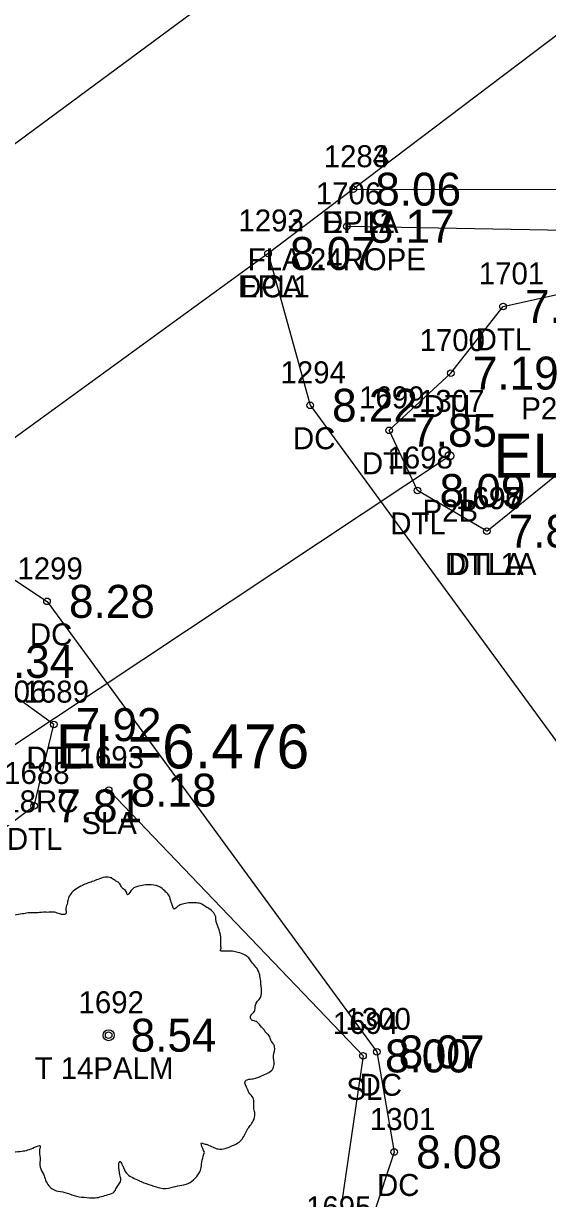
# Model space of a CAD drawing. Extents: x 2608598 to 2610682, y 641451 to 643526.
# Drawn here: x 2608911.4 to 2608935.2, y 642967.5 to 643021 of the extents above; entities that cross this region are included whole.
import ezdxf

# ---------------------------------------------------------------- set-up
doc = ezdxf.new("R2010")
doc.units = 0
for name, color, linetype in [('RD_EX_Conc', 7, 'Continuous'), ('RD_EX_Conc_txCode', 7, 'Continuous'), ('RD_EX_DR_Pipe', 7, 'Continuous'), ('RD_EX_DR_Pipe_txCode', 7, 'Continuous'), ('RD_EX_Driveway', 7, 'Continuous'), ('RD_EX_Driveway_txCode', 7, 'Continuous'), ('RD_EX_Fence_Other', 7, 'Continuous'), ('RD_EX_Fence_Other_txCode', 7, 'Continuous'), ('RD_EX_H2O', 7, 'Continuous'), ('RD_EX_H2O_txCode', 7, 'Continuous'), ('RD_EX_Road', 7, 'Continuous'), ('RD_EX_Road_txCode', 7, 'Continuous'), ('RD_EX_TX_Conc_ELEV', 7, 'Continuous'), ('RD_EX_TX_Driveway_ELEV', 7, 'Continuous'), ('RD_EX_TX_Fence_Other_ELEV', 7, 'Continuous'), ('RD_EX_TX_H2O_ELEV', 7, 'Continuous'), ('RD_EX_TX_Road_ELEV', 7, 'Continuous'), ('RD_EX_TX_VEG_ELEV', 7, 'Continuous'), ('RD_EX_VEG', 7, 'Continuous'), ('RD_EX_VEG_txCode', 7, 'Continuous'), ('RD_HC_Cl', 7, 'Continuous'), ('RD_SMD_Locator', 7, 'Continuous'), ('RD_TX_Pipe_ElevEX', 7, 'Continuous')]:
    doc.layers.add(name, color=color, linetype=linetype)

msp = doc.modelspace()

# ---------------------------------------------------------------- linework, layer by layer
at = {"layer": 'RD_EX_Conc'}
for points in [[(2608922.497, 643010.556), (2608924.412, 643003.644), (2608959.068, 642956.31)], [(2608906.31, 642998.783), (2608912.441, 642994.72), (2608927.445, 642974.216), (2608928.237, 642969.657), (2608926.287, 642963.744), (2608925.759, 642955.912), (2608928.186, 642950.647), (2608934.04, 642942.79)]]:
    msp.add_lwpolyline(points, dxfattribs=at)
at = {"layer": 'RD_EX_DR_Pipe'}
msp.add_line((2608910.846, 642988.116), (2608930.755, 643001.346), dxfattribs=at)
at = {"layer": 'RD_EX_Driveway'}
msp.add_lwpolyline([(2608926.378, 643013.48), (2608937.792, 643013.459), (2608947.008, 643010.003), (2608952.733, 643003.787), (2608980.52, 642965.191)], dxfattribs=at)
at = {"layer": 'RD_EX_Fence_Other'}
msp.add_lwpolyline([(2608926.083, 643011.791), (2608940.202, 643011.544), (2608951.837, 643003.671), (2608960.771, 642991.658)], dxfattribs=at)
at = {"layer": 'RD_EX_H2O'}
msp.add_line((2608932.448, 642997.918), (2608939.808, 643003.876), dxfattribs=at)
for points in [[(2608932.448, 642997.918), (2608929.303, 642999.767), (2608928.013, 643002.505), (2608930.819, 643005.11), (2608933.19, 643008.146), (2608936.945, 643008.973), (2608939.686, 643007.71), (2608939.808, 643003.876)], [(2608906.449, 642981.394), (2608911.861, 642985.409), (2608912.746, 642989.11), (2608908.776, 642991.988), (2608901.889, 642988.31)]]:
    msp.add_lwpolyline(points, dxfattribs=at)
at = {"layer": 'RD_EX_Road'}
msp.add_lwpolyline([(2609073.879, 643106.954), (2609065.563, 643108.463), (2609056.719, 643107.235), (2609047.155, 643103.565), (2608981.107, 643054.038), (2608966.974, 643044.203), (2608926.378, 643013.48), (2608922.497, 643010.556), (2608906.31, 642998.783), (2608898.205, 642992.718)], dxfattribs=at)
at = {"layer": 'RD_EX_VEG'}
msp.add_lwpolyline([(2608915.247, 642986.126), (2608926.819, 642974.03), (2608925.599, 642965.642)], dxfattribs=at)
for centre, radius in [((2608915.246, 642974.973), 0.25), ((2608915.233, 642974.954), 0.0001)]:
    msp.add_circle(centre, radius, dxfattribs=at)
for points in [[(2608915.378, 642982.14), (2608915.078, 642982.165), (2608914.753, 642982.065), (2608914.503, 642981.965), (2608914.278, 642981.89), (2608914.053, 642981.79), (2608913.753, 642981.615), (2608913.528, 642981.415), (2608913.403, 642981.166), (2608913.353, 642980.941), (2608913.304, 642980.666), (2608913.304, 642980.491), (2608913.179, 642980.466), (2608913.029, 642980.491), (2608912.779, 642980.566), (2608912.529, 642980.566), (2608912.279, 642980.566), (2608911.929, 642980.541), (2608911.579, 642980.541), (2608911.304, 642980.491), (2608910.98, 642980.441), (2608910.605, 642980.316), (2608910.255, 642980.191), (2608909.955, 642979.941), (2608909.705, 642979.466), (2608909.58, 642979.116), (2608909.43, 642978.867), (2608909.58, 642978.417), (2608909.755, 642978.067), (2608909.78, 642977.867), (2608909.855, 642977.442), (2608909.955, 642977.217), (2608910.08, 642977.017), (2608910.005, 642976.992), (2608909.63, 642976.942), (2608909.33, 642976.842), (2608908.905, 642976.618), (2608908.681, 642976.393), (2608908.581, 642976.068), (2608908.556, 642975.718), (2608908.456, 642975.518), (2608908.381, 642975.243), (2608908.356, 642975.168), (2608908.306, 642974.843), (2608908.406, 642974.393), (2608908.431, 642974.044), (2608908.556, 642973.819), (2608908.706, 642973.644), (2608908.88, 642973.394), (2608909.28, 642973.169), (2608909.605, 642973.069), (2608909.805, 642973.044), (2608909.63, 642972.544), (2608909.58, 642972.194), (2608909.455, 642971.795), (2608909.455, 642971.72), (2608909.405, 642971.245), (2608909.555, 642970.92), (2608909.63, 642970.545), (2608909.805, 642970.32), (2608910.08, 642970.02), (2608910.405, 642969.796), (2608910.905, 642969.671), (2608911.304, 642969.696), (2608911.879, 642969.87), (2608912.129, 642969.945), (2608912.104, 642969.771), (2608912.129, 642969.396), (2608912.129, 642968.971), (2608912.279, 642968.646), (2608912.379, 642968.371), (2608912.529, 642968.121), (2608912.854, 642967.896), (2608913.254, 642967.821), (2608913.678, 642967.671), (2608914.128, 642967.596), (2608914.628, 642967.571), (2608915.228, 642967.721), (2608915.503, 642967.846), (2608915.603, 642968.021), (2608915.802, 642968.396), (2608915.752, 642968.621), (2608915.777, 642969.221), (2608915.877, 642969.046), (2608916.052, 642968.696), (2608916.552, 642968.396), (2608916.952, 642968.221), (2608917.427, 642968.071), (2608917.727, 642967.996), (2608918.201, 642968.071), (2608918.576, 642968.146), (2608918.951, 642968.271), (2608919.251, 642968.546), (2608919.426, 642968.821), (2608919.476, 642969.096), (2608919.551, 642969.471), (2608919.601, 642969.646)], [(2608919.601, 642969.646), (2608919.526, 642969.821), (2608919.476, 642970.07), (2608919.551, 642970.045), (2608919.726, 642969.995), (2608920.001, 642969.87), (2608920.226, 642969.796), (2608920.55, 642969.821), (2608920.825, 642969.92), (2608921.275, 642970.195), (2608921.55, 642970.67), (2608921.825, 642971.07), (2608921.9, 642971.395), (2608921.85, 642971.62), (2608921.825, 642972.119), (2608921.625, 642972.369), (2608921.575, 642972.494), (2608921.475, 642972.894), (2608921.55, 642972.944), (2608921.825, 642972.994), (2608922.2, 642973.119), (2608922.475, 642973.244), (2608922.699, 642973.419), (2608922.774, 642973.644), (2608922.749, 642974.044), (2608922.799, 642974.443), (2608922.724, 642974.593), (2608922.624, 642974.743), (2608922.549, 642974.943), (2608922.4, 642975.093), (2608922.3, 642975.243), (2608922.2, 642975.343), (2608922.075, 642975.493), (2608921.9, 642975.618), (2608921.75, 642975.668), (2608921.7, 642975.818), (2608921.85, 642976.018), (2608921.9, 642976.118), (2608921.925, 642976.343), (2608922.15, 642976.692), (2608922.2, 642977.092), (2608922.15, 642977.517), (2608922.1, 642977.792), (2608921.95, 642978.067), (2608921.75, 642978.317), (2608921.625, 642978.492), (2608921.45, 642978.617), (2608921.125, 642978.742), (2608920.875, 642978.792), (2608920.525, 642978.792), (2608920.325, 642978.842), (2608920.35, 642978.892), (2608920.35, 642979.041), (2608920.35, 642979.316), (2608920.275, 642979.766), (2608920.126, 642980.266), (2608920.126, 642980.291), (2608920.026, 642980.541), (2608919.801, 642980.741), (2608919.626, 642980.841), (2608919.426, 642980.966), (2608919.176, 642980.991), (2608918.876, 642980.991), (2608918.601, 642980.941), (2608918.401, 642980.841), (2608918.226, 642980.716), (2608918.151, 642980.866), (2608918.051, 642981.166), (2608918.001, 642981.315), (2608917.852, 642981.49), (2608917.627, 642981.69), (2608917.177, 642981.815), (2608916.552, 642981.74), (2608916.252, 642981.54), (2608916.102, 642981.365), (2608916.052, 642981.49), (2608915.852, 642981.69), (2608915.752, 642981.865), (2608915.578, 642981.99), (2608915.428, 642982.09), (2608915.328, 642982.14)]]:
    msp.add_spline(points, degree=3, dxfattribs=at)
at = {"layer": 'RD_HC_Cl'}
msp.add_line((2609066.722, 643130.624), (2608891.078, 643000.84), dxfattribs=at)
at = {"layer": 'RD_SMD_Locator'}
for centre, radius in [((2608926.378, 643013.48), 0.15), ((2608926.378, 643013.48), 0.15), ((2608926.083, 643011.791), 0.15), ((2608922.497, 643010.556), 0.15), ((2608922.497, 643010.556), 0.15), ((2608933.19, 643008.146), 0.15), ((2608930.819, 643005.11), 0.15), ((2608924.412, 643003.644), 0.15), ((2608928.013, 643002.505), 0.15), ((2608930.755, 643001.346), 0.2), ((2608929.303, 642999.767), 0.15), ((2608932.448, 642997.918), 0.15), ((2608932.448, 642997.918), 0.15), ((2608912.441, 642994.72), 0.15), ((2608912.746, 642989.11), 0.15), ((2608915.247, 642986.126), 0.15), ((2608911.861, 642985.409), 0.15), ((2608915.246, 642974.973), 0.15), ((2608926.819, 642974.03), 0.15), ((2608927.445, 642974.216), 0.15), ((2608928.237, 642969.657), 0.15)]:
    msp.add_circle(centre, radius, dxfattribs=at)

# ---------------------------------------------------------------- texts
at = {"layer": 'RD_EX_Conc_txCode'}
for s, p in [('1293', (2608921.15, 643011.556)), ('DCA', (2608921.229, 643008.556)), ('1294', (2608923.066, 643004.644)), ('DC', (2608923.633, 643001.644)), ('1299', (2608911.094, 642995.72)), ('DC', (2608911.661, 642992.72)), ('1300', (2608926.02, 642975.216)), ('DC', (2608926.665, 642972.216)), ('1301', (2608927.134, 642970.657)), ('DC', (2608927.457, 642967.657))]:
    msp.add_text(s, height=1, dxfattribs=at).set_placement(p)
at = {"layer": 'RD_EX_DR_Pipe_txCode'}
for s, p in [('1307', (2608929.369, 643003.346)), ('P2A 15RC', (2608934.022, 643003.005)), ('P2B', (2608929.527, 642998.346)), ('1306', (2608909.436, 642990.116)), ('P2A 18RC', (2608907.554, 642985.116))]:
    msp.add_text(s, height=1, dxfattribs=at).set_placement(p)
at = {"layer": 'RD_EX_Driveway_txCode'}
for s, p in [('1284', (2608925.031, 643014.48)), ('DP1A', (2608924.945, 643011.48))]:
    msp.add_text(s, height=1, dxfattribs=at).set_placement(p)
at = {"layer": 'RD_EX_Fence_Other_txCode'}
for s, p in [('1706', (2608924.674, 643012.791)), ('FLA 24ROPE', (2608921.575, 643009.791))]:
    msp.add_text(s, height=1, dxfattribs=at).set_placement(p)
at = {"layer": 'RD_EX_H2O_txCode'}
for s, p in [('1701', (2608932.088, 643009.146)), ('1700', (2608929.394, 643006.11)), ('DTL', (2608931.946, 643006.146)), ('1699', (2608926.643, 643003.505)), ('DTL', (2608929.575, 643003.11)), ('DTL', (2608926.769, 643000.505)), ('1698', (2608927.933, 643000.767)), ('1696', (2608931.054, 642998.918)), ('1697', (2608931.078, 642998.918)), ('DTL', (2608928.059, 642997.767)), ('DTL1A', (2608930.551, 642995.918)), ('DTLA', (2608930.716, 642995.918)), ('1689', (2608911.376, 642990.11)), ('DTL', (2608911.502, 642987.11)), ('1688', (2608910.491, 642986.409)), ('DTL', (2608910.617, 642983.409))]:
    msp.add_text(s, height=1, dxfattribs=at).set_placement(p)
at = {"layer": 'RD_EX_Road_txCode'}
for s, p in [('1283', (2608925.031, 643014.48)), ('1292', (2608921.15, 643011.556)), ('EPL1', (2608925.008, 643011.48)), ('EPL1', (2608921.127, 643008.556))]:
    msp.add_text(s, height=1, dxfattribs=at).set_placement(p)
at = {"layer": 'RD_EX_TX_Conc_ELEV'}
for s, p in [('8.07', (2608923.497, 643009.806)), ('8.22', (2608925.412, 643002.894)), ('8.28', (2608913.441, 642993.97)), ('8.07', (2608928.445, 642973.466)), ('8.08', (2608929.237, 642968.907))]:
    msp.add_text(s, height=1.5, dxfattribs=at).set_placement(p)
at = {"layer": 'RD_EX_TX_Driveway_ELEV'}
msp.add_text('8.06', height=1.5, dxfattribs=at).set_placement((2608927.378, 643012.73))
at = {"layer": 'RD_EX_TX_Fence_Other_ELEV'}
msp.add_text('8.17', height=1.5, dxfattribs=at).set_placement((2608927.083, 643011.041))
at = {"layer": 'RD_EX_TX_H2O_ELEV'}
for s, p in [('7.47', (2608934.19, 643007.396)), ('7.19', (2608931.819, 643004.36)), ('7.85', (2608929.013, 643001.755)), ('8.09', (2608930.303, 642999.017)), ('7.83', (2608933.448, 642997.168)), ('7.83', (2608933.448, 642997.168)), ('7.34', (2608909.776, 642991.238)), ('7.92', (2608913.746, 642988.36)), ('7.81', (2608912.861, 642984.659))]:
    msp.add_text(s, height=1.5, dxfattribs=at).set_placement(p)
at = {"layer": 'RD_EX_TX_Road_ELEV'}
for s, p in [('8.06', (2608927.378, 643012.73)), ('8.07', (2608923.497, 643009.806))]:
    msp.add_text(s, height=1.5, dxfattribs=at).set_placement(p)
at = {"layer": 'RD_EX_TX_VEG_ELEV'}
for s, p in [('8.18', (2608916.247, 642985.376)), ('8.54', (2608916.246, 642974.223)), ('8.00', (2608927.819, 642973.28))]:
    msp.add_text(s, height=1.5, dxfattribs=at).set_placement(p)
at = {"layer": 'RD_EX_VEG_txCode'}
for s, p in [('1693', (2608913.877, 642987.126)), ('SLA', (2608914.003, 642984.126)), ('1692', (2608913.876, 642975.973)), ('1694', (2608925.449, 642975.03)), ('T 14PALM', (2608911.876, 642972.973)), ('SL', (2608926.063, 642972.03)), ('1695', (2608924.229, 642966.642))]:
    msp.add_text(s, height=1, dxfattribs=at).set_placement(p)
at = {"layer": 'RD_TX_Pipe_ElevEX'}
for s, p in [('EL=6.505', (2608932.755, 643000.346)), ('EL=6.476', (2608912.846, 642987.116))]:
    msp.add_text(s, height=2, dxfattribs=at).set_placement(p)

doc.saveas('drawing.dxf')
